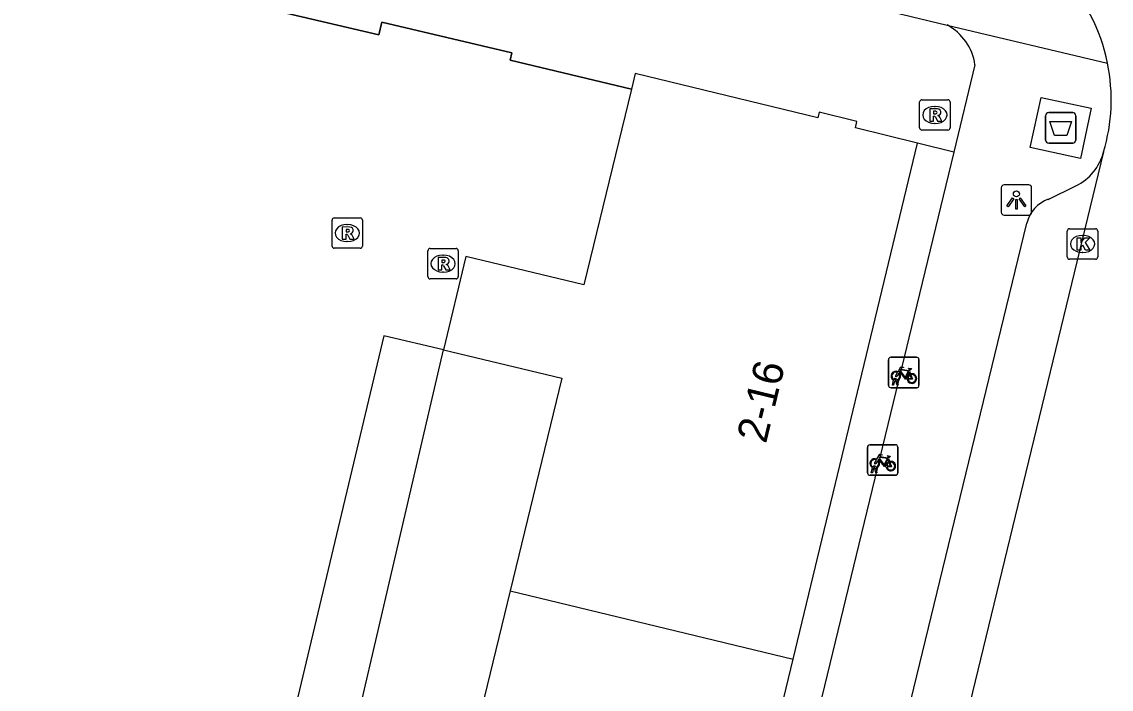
# Model space of a CAD drawing. Extents: x 162812 to 163818, y 381639 to 382470.
# Drawn here: x 163066.87 to 163102.69, y 382322.09 to 382344.03 of the extents above; entities that cross this region are included whole.
import ezdxf

# ---------------------------------------------------------------- set-up
doc = ezdxf.new("R2010")
doc.units = 0
for name, color, linetype in [('IMGEO_Afval_apart_plaats', 7, 'Continuous'), ('IMGEO_Fietsenrek', 7, 'Continuous'), ('IMGEO_Groenvoorziening', 7, 'Continuous'), ('IMGEO_Kolk', 7, 'Continuous'), ('IMGEO_Lichtpunt', 7, 'Continuous'), ('IMGEO_Muur', 7, 'Continuous'), ('IMGEO_Pand', 7, 'Continuous'), ('IMGEO_Pand_nummerreeks', 7, 'Continuous'), ('IMGEO_Rijbaan_lokaal_open', 7, 'Continuous'), ('IMGEO_Rioolput', 7, 'Continuous'), ('IMGEO_Voetpad_gesloten', 7, 'Continuous'), ('IMGEO_Voetpad_open', 7, 'Continuous')]:
    doc.layers.add(name, color=color, linetype=linetype)

msp = doc.modelspace()

# ---------------------------------------------------------------- linework, layer by layer
at = {"layer": 'IMGEO_Afval_apart_plaats'}
for p, q in [((163100.535, 382340.143), (163100.535, 382340.943)), ((163100.535, 382340.943), (163100.535, 382340.143)), ((163100.635, 382341.043), (163101.425, 382341.043)), ((163101.425, 382341.043), (163100.635, 382341.043)), ((163101.525, 382340.943), (163101.525, 382340.143)), ((163101.525, 382340.143), (163101.525, 382340.943)), ((163101.425, 382340.043), (163100.635, 382340.043)), ((163100.635, 382340.043), (163101.425, 382340.043))]:
    msp.add_line(p, q, dxfattribs=at)
msp.add_lwpolyline([(163100.678, 382340.757), (163101.382, 382340.757), (163101.233, 382340.287), (163100.827, 382340.287), (163100.678, 382340.757)], dxfattribs=at)
for centre, start, end in [((163100.635, 382340.943), 90, 180), ((163100.635, 382340.943), 90, 180), ((163101.425, 382340.943), 0, 90), ((163101.425, 382340.943), 360, 90), ((163100.635, 382340.143), 180, 270), ((163100.635, 382340.143), 180, 270), ((163101.425, 382340.143), 270, 0), ((163101.425, 382340.143), 270, 0)]:
    msp.add_arc(centre, 0.1, start, end, dxfattribs=at)
at = {"layer": 'IMGEO_Fietsenrek'}
for p, q in [((163095.443, 382332.999), (163096.284, 382332.999)), ((163096.284, 382332.999), (163095.443, 382332.999)), ((163095.368, 382332.074), (163095.368, 382332.915)), ((163095.368, 382332.915), (163095.368, 382332.074)), ((163096.368, 382332.924), (163096.368, 382332.083)), ((163096.368, 382332.083), (163096.368, 382332.924)), ((163095.606, 382332.255), (163095.605, 382332.259)), ((163095.637, 382332.266), (163095.638, 382332.259)), ((163096.055, 382332.548), (163096.091, 382332.453)), ((163096.293, 382331.999), (163095.452, 382331.999)), ((163095.452, 382331.999), (163096.293, 382331.999)), ((163095.495, 382332.083), (163095.534, 382332.243)), ((163095.529, 382332.083), (163095.495, 382332.083)), ((163095.564, 382332.231), (163095.529, 382332.083)), ((163095.647, 382332.083), (163095.613, 382332.225)), ((163095.645, 382332.229), (163095.68, 382332.083)), ((163095.68, 382332.083), (163095.647, 382332.083)), ((163094.75, 382330.122), (163095.591, 382330.122)), ((163095.591, 382330.122), (163094.75, 382330.122)), ((163094.675, 382329.197), (163094.675, 382330.038)), ((163094.675, 382330.038), (163094.675, 382329.197)), ((163095.675, 382330.047), (163095.675, 382329.206)), ((163095.675, 382329.206), (163095.675, 382330.047)), ((163094.944, 382329.389), (163094.945, 382329.382)), ((163095.362, 382329.671), (163095.398, 382329.576)), ((163095.6, 382329.122), (163094.759, 382329.122)), ((163094.759, 382329.122), (163095.6, 382329.122)), ((163094.802, 382329.206), (163094.841, 382329.366)), ((163094.836, 382329.206), (163094.802, 382329.206)), ((163094.871, 382329.354), (163094.836, 382329.206)), ((163094.913, 382329.378), (163094.912, 382329.382)), ((163094.954, 382329.206), (163094.92, 382329.348)), ((163094.952, 382329.352), (163094.987, 382329.206)), ((163094.987, 382329.206), (163094.954, 382329.206))]:
    msp.add_line(p, q, dxfattribs=at)
for points in [[(163095.681, 382332.525), (163095.776, 382332.689), (163095.862, 382332.675), (163095.864, 382332.666), (163095.808, 382332.655), (163095.781, 382332.61), (163096.037, 382332.569)], [(163096.037, 382332.569), (163096.062, 382332.618), (163096.056, 382332.622), (163096.033, 382332.626), (163096.021, 382332.633), (163096.02, 382332.636), (163096.022, 382332.641), (163096.117, 382332.626), (163096.119, 382332.616), (163096.109, 382332.603), (163096.097, 382332.597), (163096.083, 382332.603), (163096.055, 382332.548)], [(163095.702, 382332.473), (163095.65, 382332.383), (163095.61, 382332.358), (163095.611, 382332.405), (163095.666, 382332.499)], [(163095.977, 382332.281), (163095.927, 382332.281), (163095.736, 382332.532), (163095.717, 382332.5)], [(163096.024, 382332.544), (163095.767, 382332.585), (163095.75, 382332.556), (163095.917, 382332.336), (163096.024, 382332.544)], [(163096.072, 382332.446), (163096.042, 382332.523), (163095.933, 382332.305), (163095.976, 382332.305)], [(163096.006, 382332.305), (163096.126, 382332.304), (163096.082, 382332.418)], [(163096.102, 382332.425), (163096.157, 382332.28), (163096.007, 382332.28)], [(163094.988, 382329.648), (163095.083, 382329.812), (163095.169, 382329.798), (163095.171, 382329.789), (163095.115, 382329.778), (163095.088, 382329.733), (163095.344, 382329.692)], [(163095.344, 382329.692), (163095.369, 382329.741), (163095.363, 382329.745), (163095.34, 382329.749), (163095.328, 382329.756), (163095.327, 382329.759), (163095.329, 382329.764), (163095.424, 382329.749), (163095.426, 382329.739), (163095.416, 382329.726), (163095.404, 382329.72), (163095.39, 382329.726), (163095.362, 382329.671)], [(163095.009, 382329.596), (163094.957, 382329.506), (163094.917, 382329.481), (163094.918, 382329.528), (163094.973, 382329.622)], [(163095.284, 382329.404), (163095.234, 382329.404), (163095.043, 382329.655), (163095.024, 382329.623)], [(163095.331, 382329.667), (163095.074, 382329.708), (163095.057, 382329.679), (163095.224, 382329.459), (163095.331, 382329.667)], [(163095.379, 382329.569), (163095.349, 382329.646), (163095.24, 382329.428), (163095.283, 382329.428)], [(163095.313, 382329.428), (163095.433, 382329.427), (163095.389, 382329.541)], [(163095.409, 382329.548), (163095.464, 382329.403), (163095.314, 382329.403)]]:
    msp.add_lwpolyline(points, dxfattribs=at)
for centre, radius, start, end in [((163095.446, 382332.921), 0.0779, 92.4484, 184.2845), ((163095.446, 382332.921), 0.0779, 92.4484, 184.2845), ((163096.29, 382332.921), 0.0779, 2.4484, 94.2845), ((163096.29, 382332.921), 0.0779, 2.4484, 94.2845), ((163095.608, 382332.384), 0.159, 62.6766, 242.1369), ((163095.608, 382332.384), 0.129, 63.3192, 238.903), ((163095.588, 382332.255), 0.0499, 12.8025, 158.6934), ((163095.588, 382332.255), 0.0174, 12.8025, 163.4502), ((163095.608, 382332.384), 0.129, 253.415, 269.0204), ((163095.608, 382332.384), 0.129, 283.6043, 43.4302), ((163095.608, 382332.384), 0.159, 283.5766, 46.6042), ((163096.135, 382332.3), 0.159, 113.3408, 178.3217), ((163096.135, 382332.3), 0.159, 187.0065, 105.7708), ((163096.135, 382332.3), 0.129, 113.923, 177.9556), ((163096.135, 382332.3), 0.129, 188.6715, 104.5883), ((163095.446, 382332.077), 0.0779, 182.4484, 274.2845), ((163095.446, 382332.077), 0.0779, 182.4484, 274.2845), ((163095.608, 382332.384), 0.159, 253.9967, 271.7867), ((163096.29, 382332.077), 0.0779, 272.4484, 4.2845), ((163096.29, 382332.077), 0.0779, 272.4484, 4.2845), ((163094.753, 382330.044), 0.0779, 92.4484, 184.2845), ((163094.753, 382330.044), 0.0779, 92.4484, 184.2845), ((163095.597, 382330.044), 0.0779, 2.4484, 94.2845), ((163095.597, 382330.044), 0.0779, 2.4484, 94.2845), ((163094.915, 382329.507), 0.159, 62.6766, 242.1369), ((163094.915, 382329.507), 0.129, 63.3192, 238.903), ((163094.895, 382329.378), 0.0499, 12.8025, 158.6934), ((163094.895, 382329.378), 0.0174, 12.8025, 163.4502), ((163094.915, 382329.507), 0.129, 283.6043, 43.4302), ((163094.915, 382329.507), 0.159, 283.5766, 46.6042), ((163095.442, 382329.423), 0.159, 113.3408, 178.3217), ((163095.442, 382329.423), 0.159, 187.0065, 105.7708), ((163095.442, 382329.423), 0.129, 113.923, 177.9556), ((163095.442, 382329.423), 0.129, 188.6715, 104.5883), ((163094.753, 382329.2), 0.0779, 182.4484, 274.2845), ((163094.753, 382329.2), 0.0779, 182.4484, 274.2845), ((163094.915, 382329.507), 0.159, 253.9967, 271.7867), ((163094.915, 382329.507), 0.129, 253.415, 269.0204), ((163095.597, 382329.2), 0.0779, 272.4484, 4.2845), ((163095.597, 382329.2), 0.0779, 272.4484, 4.2845)]:
    msp.add_arc(centre, radius, start, end, dxfattribs=at)
at = {"layer": 'IMGEO_Groenvoorziening'}
msp.add_lwpolyline([(163050.133, 382350.305), (163054.125, 382349.368), (163054.225, 382349.794), (163058.502, 382348.786), (163058.402, 382348.36), (163062.272, 382347.447), (163062.372, 382347.873), (163066.658, 382346.862), (163066.558, 382346.436), (163070.418, 382345.526), (163070.518, 382345.952), (163074.814, 382344.939), (163074.714, 382344.513), (163078.603, 382343.596), (163078.703, 382344.022), (163082.98, 382343.013), (163082.923, 382342.771), (163086.911, 382341.81)], dxfattribs=at)
at = {"layer": 'IMGEO_Kolk'}
for p, q in [((163101.247, 382336.299), (163101.247, 382337.151)), ((163101.322, 382337.225), (163102.174, 382337.225)), ((163101.735, 382337.005), (163101.76, 382337.005)), ((163102.248, 382337.151), (163102.248, 382336.299)), ((163102.174, 382336.225), (163101.322, 382336.225)), ((163101.758, 382336.445), (163101.733, 382336.445))]:
    msp.add_line(p, q, dxfattribs=at)
for points in [[(163101.247, 382336.299), (163101.247, 382337.151)], [(163101.322, 382337.225), (163102.174, 382337.225)], [(163101.568, 382336.925), (163101.691, 382336.925), (163101.691, 382336.774), (163101.821, 382336.925), (163101.985, 382336.925), (163101.839, 382336.774), (163101.992, 382336.525), (163101.84, 382336.525), (163101.755, 382336.689), (163101.691, 382336.622), (163101.691, 382336.525), (163101.568, 382336.525), (163101.568, 382336.925)], [(163102.248, 382337.151), (163102.248, 382336.299)], [(163102.174, 382336.225), (163101.322, 382336.225)]]:
    msp.add_lwpolyline(points, dxfattribs=at)
for centre, start, end in [((163101.324, 382337.149), 91.552, 178.448), ((163101.324, 382337.149), 91.552, 178.448), ((163102.172, 382337.149), 1.552, 88.448), ((163102.172, 382337.149), 1.552, 88.448), ((163101.324, 382336.301), 181.552, 268.448), ((163101.324, 382336.301), 181.552, 268.448), ((163102.172, 382336.301), 271.552, 358.448), ((163102.172, 382336.301), 271.552, 358.448)]:
    msp.add_arc(centre, 0.0765, start, end, dxfattribs=at)
for centre, major_axis, ratio, start_param, end_param in [((163101.734, 382336.725), (-0.387, 0.002), 0.722429, 4.712389, 7.853982), ((163101.759, 382336.725), (-0.39, 0.002), 0.717154, 1.570796, 4.712389)]:
    msp.add_ellipse(centre, major_axis=major_axis, ratio=ratio, start_param=start_param, end_param=end_param, dxfattribs=at)
at = {"layer": 'IMGEO_Lichtpunt'}
for p, q in [((163099.075, 382338.575), (163099.075, 382337.768)), ((163099.075, 382338.575), (163099.075, 382337.768)), ((163099.977, 382338.67), (163099.169, 382338.67)), ((163099.977, 382338.67), (163099.169, 382338.67)), ((163100.071, 382337.768), (163100.071, 382338.575)), ((163100.071, 382337.768), (163100.071, 382338.575)), ((163099.169, 382337.674), (163099.977, 382337.674)), ((163099.169, 382337.674), (163099.977, 382337.674))]:
    msp.add_line(p, q, dxfattribs=at)
for points in [[(163099.449, 382338.239), (163099.488, 382338.211), (163099.3, 382337.949), (163099.262, 382337.976), (163099.449, 382338.239)], [(163099.551, 382338.191), (163099.598, 382338.191), (163099.598, 382337.869), (163099.551, 382337.869), (163099.551, 382338.191)], [(163099.661, 382338.211), (163099.699, 382338.238), (163099.886, 382337.976), (163099.847, 382337.948), (163099.661, 382338.211)]]:
    msp.add_lwpolyline(points, dxfattribs=at)
msp.add_circle((163099.574, 382338.373), 0.0994, dxfattribs=at)
for centre, start, end in [((163099.169, 382338.575), 90, 180), ((163099.169, 382338.575), 90, 180), ((163099.977, 382338.575), 0, 90), ((163099.977, 382338.575), 0, 90), ((163099.169, 382337.768), 180, 270), ((163099.169, 382337.768), 180, 270), ((163099.977, 382337.768), 270, 0), ((163099.977, 382337.768), 270, 360)]:
    msp.add_arc(centre, 0.0946, start, end, dxfattribs=at)
at = {"layer": 'IMGEO_Muur'}
msp.add_lwpolyline([(163086.911, 382341.81), (163082.923, 382342.771), (163082.98, 382343.013), (163078.703, 382344.022), (163078.603, 382343.596), (163074.714, 382344.513), (163074.814, 382344.939), (163070.518, 382345.952), (163070.418, 382345.526), (163066.558, 382346.436), (163066.658, 382346.862), (163062.372, 382347.873), (163062.272, 382347.447), (163058.402, 382348.36), (163058.502, 382348.786), (163054.225, 382349.794), (163054.125, 382349.368), (163050.133, 382350.305)], dxfattribs=at)
at = {"layer": 'IMGEO_Pand'}
for points in [[(163096.319, 382340.044), (163094.278, 382340.54), (163094.33, 382340.754), (163093.085, 382341.057), (163093.04, 382340.871), (163087.038, 382342.332), (163086.911, 382341.81)], [(163086.911, 382341.81), (163085.348, 382335.385), (163081.463, 382336.312), (163080.732, 382333.247)], [(163092.229, 382323.079), (163096.319, 382340.044)], [(163080.732, 382333.247), (163084.627, 382332.317), (163082.925, 382325.322)], [(163082.925, 382325.322), (163081.222, 382318.327), (163077.463, 382319.223)], [(163082.925, 382325.322), (163092.229, 382323.079)], [(163088.014, 382306.022), (163088.111, 382305.998), (163092.229, 382323.079)]]:
    msp.add_lwpolyline(points, dxfattribs=at)
at = {"layer": 'IMGEO_Rijbaan_lokaal_open'}
msp.add_lwpolyline([(163102.44, 382339.751), (163094.612, 382307.48)], dxfattribs=at)
for centre, radius, start, end in [((163096.674, 382341.473), 6.016, 11.4676, 74.6764), ((163096.682, 382341.469), 6.009, 343.3828, 11.5154)]:
    msp.add_arc(centre, radius, start, end, dxfattribs=at)
at = {"layer": 'IMGEO_Rioolput'}
for p, q in [((163096.391, 382340.541), (163096.391, 382341.393)), ((163096.466, 382341.467), (163097.318, 382341.467)), ((163096.879, 382341.247), (163096.904, 382341.247)), ((163097.392, 382341.393), (163097.392, 382340.541)), ((163096.902, 382340.687), (163096.877, 382340.687)), ((163097.318, 382340.467), (163096.466, 382340.467)), ((163077.068, 382336.658), (163077.068, 382337.51)), ((163077.143, 382337.584), (163077.995, 382337.584)), ((163077.556, 382337.364), (163077.581, 382337.364)), ((163078.069, 382337.51), (163078.069, 382336.658)), ((163077.995, 382336.584), (163077.143, 382336.584)), ((163077.579, 382336.804), (163077.554, 382336.804)), ((163080.294, 382336.578), (163081.146, 382336.578)), ((163080.219, 382335.652), (163080.219, 382336.504)), ((163080.707, 382336.358), (163080.732, 382336.358)), ((163081.22, 382336.504), (163081.22, 382335.652)), ((163081.146, 382335.578), (163080.294, 382335.578)), ((163080.73, 382335.798), (163080.705, 382335.798))]:
    msp.add_line(p, q, dxfattribs=at)
for points in [[(163096.391, 382340.541), (163096.391, 382341.393)], [(163096.466, 382341.467), (163097.318, 382341.467)], [(163097.392, 382341.393), (163097.392, 382340.541)], [(163096.98, 382341.165), (163096.728, 382341.167), (163096.728, 382340.767)], [(163096.728, 382340.767), (163096.852, 382340.767), (163096.852, 382340.929), (163096.863, 382340.929)], [(163096.906, 382341.086), (163096.852, 382341.086), (163096.852, 382341.005)], [(163096.852, 382341.005), (163096.904, 382341.005)], [(163096.91, 382340.9), (163096.981, 382340.767), (163097.121, 382340.767), (163097.056, 382340.893)], [(163097.318, 382340.467), (163096.466, 382340.467)], [(163077.068, 382336.658), (163077.068, 382337.51)], [(163077.143, 382337.584), (163077.995, 382337.584)], [(163077.657, 382337.282), (163077.405, 382337.284), (163077.405, 382336.884)], [(163078.069, 382337.51), (163078.069, 382336.658)], [(163077.405, 382336.884), (163077.529, 382336.884), (163077.529, 382337.046), (163077.54, 382337.046)], [(163077.583, 382337.203), (163077.529, 382337.203), (163077.529, 382337.122)], [(163077.529, 382337.122), (163077.581, 382337.122)], [(163077.587, 382337.017), (163077.658, 382336.884), (163077.798, 382336.884), (163077.733, 382337.01)], [(163077.995, 382336.584), (163077.143, 382336.584)], [(163080.294, 382336.578), (163081.146, 382336.578)], [(163080.219, 382335.652), (163080.219, 382336.504)], [(163080.808, 382336.276), (163080.556, 382336.278), (163080.556, 382335.878)], [(163080.734, 382336.197), (163080.68, 382336.197), (163080.68, 382336.116)], [(163081.22, 382336.504), (163081.22, 382335.652)], [(163080.556, 382335.878), (163080.68, 382335.878), (163080.68, 382336.04), (163080.691, 382336.04)], [(163080.68, 382336.116), (163080.732, 382336.116)], [(163080.738, 382336.011), (163080.809, 382335.878), (163080.949, 382335.878), (163080.884, 382336.004)], [(163081.146, 382335.578), (163080.294, 382335.578)]]:
    msp.add_lwpolyline(points, dxfattribs=at)
for centre, radius, start, end in [((163096.468, 382341.391), 0.0765, 91.552, 178.448), ((163096.468, 382341.391), 0.0765, 91.552, 178.448), ((163097.316, 382341.391), 0.0765, 1.552, 88.448), ((163097.316, 382341.391), 0.0765, 1.552, 88.448), ((163096.862, 382340.876), 0.0533, 26.0293, 88.6989), ((163096.888, 382341.194), 0.19, 274.7715, 282.9687), ((163096.912, 382340.99), 0.0964, 77.0061, 93.1865), ((163096.926, 382341.047), 0.0378, 276.6634, 79.6772), ((163096.979, 382341.055), 0.109, 350.3612, 89.416), ((163096.977, 382341.055), 0.112, 277.5842, 350.9817), ((163096.961, 382340.84), 0.108, 29.5134, 73.7905), ((163096.468, 382340.543), 0.0765, 181.552, 268.448), ((163096.468, 382340.543), 0.0765, 181.552, 268.448), ((163097.316, 382340.543), 0.0765, 271.552, 358.448), ((163097.316, 382340.543), 0.0765, 271.552, 358.448), ((163077.145, 382337.508), 0.0765, 91.552, 178.448), ((163077.145, 382337.508), 0.0765, 91.552, 178.448), ((163077.656, 382337.172), 0.109, 350.3612, 89.416), ((163077.993, 382337.508), 0.0765, 1.552, 88.448), ((163077.993, 382337.508), 0.0765, 1.552, 88.448), ((163077.539, 382336.993), 0.0533, 26.0293, 88.6989), ((163077.565, 382337.311), 0.19, 274.7715, 282.9687), ((163077.589, 382337.107), 0.0964, 77.0061, 93.1865), ((163077.603, 382337.164), 0.0378, 276.6634, 79.6772), ((163077.654, 382337.172), 0.112, 277.5842, 350.9817), ((163077.638, 382336.957), 0.108, 29.5134, 73.7905), ((163077.145, 382336.66), 0.0765, 181.552, 268.448), ((163077.145, 382336.66), 0.0765, 181.552, 268.448), ((163077.993, 382336.66), 0.0765, 271.552, 358.448), ((163077.993, 382336.66), 0.0765, 271.552, 358.448), ((163080.296, 382336.502), 0.0765, 91.552, 178.448), ((163080.296, 382336.502), 0.0765, 91.552, 178.448), ((163081.144, 382336.502), 0.0765, 1.552, 88.448), ((163081.144, 382336.502), 0.0765, 1.552, 88.448), ((163080.74, 382336.101), 0.0964, 77.0061, 93.1865), ((163080.807, 382336.166), 0.109, 350.3612, 89.416), ((163080.69, 382335.987), 0.0533, 26.0293, 88.6989), ((163080.716, 382336.305), 0.19, 274.7715, 282.9687), ((163080.754, 382336.158), 0.0378, 276.6634, 79.6772), ((163080.805, 382336.166), 0.112, 277.5842, 350.9817), ((163080.789, 382335.951), 0.108, 29.5134, 73.7905), ((163080.296, 382335.654), 0.0765, 181.552, 268.448), ((163080.296, 382335.654), 0.0765, 181.552, 268.448), ((163081.144, 382335.654), 0.0765, 271.552, 358.448), ((163081.144, 382335.654), 0.0765, 271.552, 358.448)]:
    msp.add_arc(centre, radius, start, end, dxfattribs=at)
for centre, major_axis, ratio, start_param, end_param in [((163096.878, 382340.967), (-0.387, 0.002), 0.722429, 4.712389, 7.853982), ((163096.903, 382340.967), (-0.39, 0.002), 0.717154, 1.570796, 4.712389), ((163077.555, 382337.084), (-0.387, 0.002), 0.722429, 4.712389, 7.853982), ((163077.58, 382337.084), (-0.39, 0.002), 0.717154, 1.570796, 4.712389), ((163080.706, 382336.078), (-0.387, 0.002), 0.722429, 4.712389, 7.853982), ((163080.731, 382336.078), (-0.39, 0.002), 0.717154, 1.570796, 4.712389)]:
    msp.add_ellipse(centre, major_axis=major_axis, ratio=ratio, start_param=start_param, end_param=end_param, dxfattribs=at)
at = {"layer": 'IMGEO_Voetpad_gesloten'}
msp.add_lwpolyline([(163100.025, 382339.899), (163100.384, 382341.546), (163102.035, 382341.186), (163101.676, 382339.539), (163100.025, 382339.899)], dxfattribs=at)
at = {"layer": 'IMGEO_Voetpad_open'}
for points in [[(163040.477, 382357.61), (163097.296, 382343.924)], [(163097.296, 382343.924), (163102.57, 382342.669)], [(163098.21, 382342.619), (163097.513, 382339.742)], [(163097.513, 382339.742), (163096.319, 382340.044)], [(163097.513, 382339.742), (163089.27, 382305.738), (163088.337, 382305.961), (163087.716, 382303.486)], [(163100.622, 382338.192), (163101.532, 382338.635)], [(163093.246, 382309.995), (163099.918, 382337.408)], [(163080.732, 382333.247), (163078.774, 382333.702), (163073.044, 382309.695)], [(163077.463, 382319.223), (163080.732, 382333.247)]]:
    msp.add_lwpolyline(points, dxfattribs=at)
for centre, radius, start, end in [((163096.451, 382342.359), 1.779, 8.3973, 61.6162), ((163100.77, 382340.183), 1.725, 296.2267, 345.5083), ((163100.983, 382337.16), 1.094, 109.2756, 166.8793)]:
    msp.add_arc(centre, radius, start, end, dxfattribs=at)

# ---------------------------------------------------------------- texts
at = {"layer": 'IMGEO_Pand_nummerreeks'}
msp.add_text('2-16', height=1, rotation=76.3135, dxfattribs=at).set_placement((163091.336, 382330.136))

doc.saveas('drawing.dxf')
